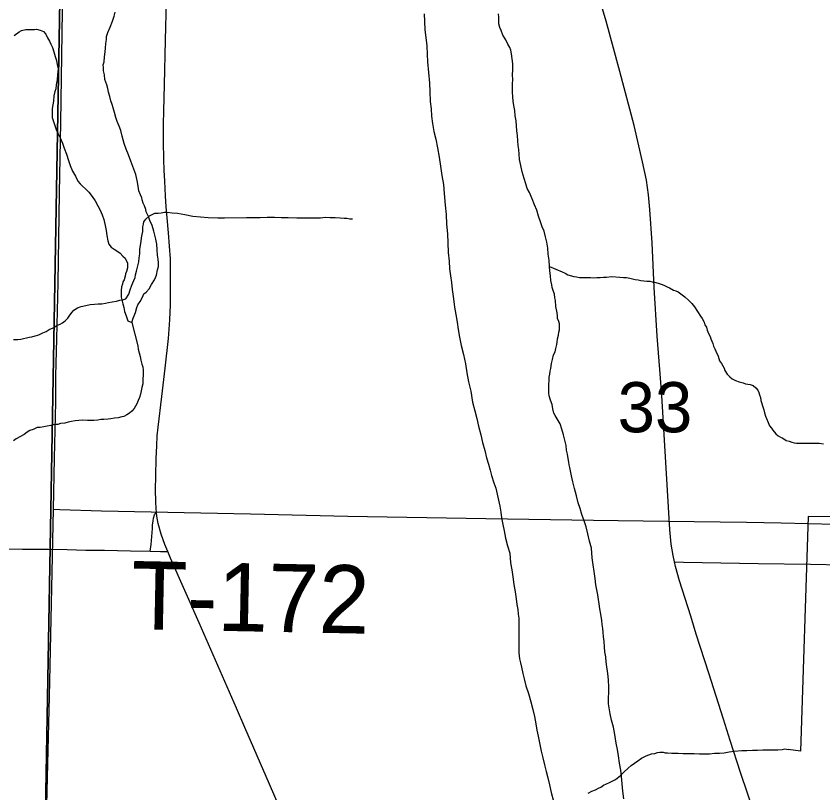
# Model space of a CAD drawing. Extents: x 2.4 to 73.1, y 4.5 to 25.6.
# Drawn here: x 47.0044 to 47.3406, y 18.6804 to 19.0042 of the extents above; entities that cross this region are included whole.
import ezdxf

# ---------------------------------------------------------------- set-up
doc = ezdxf.new("R2010")
doc.units = 0
for name, color, linetype in [('GM_X_County_Road', 7, 'Continuous'), ('GM_X_Major_River', 7, 'Continuous'), ('GM_X_Minor_River', 7, 'Continuous'), ('GM_X_Section', 7, 'Continuous'), ('GM_X_Section_Text', 7, 'Continuous'), ('GM_X_Township_Road', 7, 'Continuous'), ('GM_X_Township_Road_Text', 7, 'Continuous')]:
    doc.layers.add(name, color=color, linetype=linetype)

msp = doc.modelspace()

# ---------------------------------------------------------------- linework, layer by layer
at = {"layer": 'GM_X_County_Road'}
for points in [[(47.0629, 18.79751), (47.06276, 18.7988), (47.06262, 18.80188), (47.06249, 18.80681), (47.06262, 18.81255), (47.06274, 18.81982), (47.06299, 18.82511), (47.06324, 18.82926), (47.06362, 18.83283), (47.06514, 18.84571), (47.06647, 18.85746), (47.06786, 18.86983), (47.06854, 18.87768), (47.06871, 18.88391), (47.06874, 18.89037), (47.0688, 18.89407), (47.06871, 18.89917), (47.06876, 18.90305), (47.06833, 18.90835), (47.06788, 18.91385), (47.06733, 18.92008), (47.06699, 18.92471), (47.06671, 18.92934), (47.06654, 18.93239), (47.06637, 18.93548), (47.06611, 18.93999), (47.06603, 18.94451), (47.06583, 18.95199), (47.06582, 18.95925), (47.06596, 18.96472), (47.06628, 18.97559), (47.0667, 18.99422), (47.06704, 19.01057)], [(47.27873, 18.77671), (47.27815, 18.77941), (47.27742, 18.78404), (47.27685, 18.79025), (47.27346, 18.84609), (47.27262, 18.85692), (47.27153, 18.87086), (47.27036, 18.89104), (47.26944, 18.90966), (47.26855, 18.9236), (47.26794, 18.92976), (47.26704, 18.93588), (47.26548, 18.94347), (47.2619, 18.95858), (47.25602, 18.98112), (47.25026, 19.00209), (47.2472, 19.01252)], [(47.0676, 18.78104), (47.06637, 18.78392), (47.06485, 18.78826), (47.06366, 18.79273), (47.0631, 18.79575), (47.0629, 18.79751)], [(47.1166, 18.66864), (47.10995, 18.68405), (47.09975, 18.70768), (47.09628, 18.71571), (47.08074, 18.75131), (47.06877, 18.77829), (47.0676, 18.78104)], [(47.27873, 18.77671), (47.28257, 18.77663), (47.29034, 18.77646), (47.31364, 18.77606), (47.33539, 18.77575), (47.36179, 18.77524), (47.37422, 18.775), (47.38974, 18.77468), (47.40528, 18.77448), (47.42546, 18.77411), (47.43789, 18.77386), (47.48295, 18.77296), (47.50935, 18.77233), (47.52334, 18.77214), (47.56352, 18.77134)], [(47.3122, 18.67128), (47.30621, 18.68894), (47.30201, 18.70225), (47.29915, 18.71111), (47.29306, 18.73032), (47.28783, 18.7466), (47.28556, 18.75403), (47.28081, 18.76882), (47.27913, 18.77483), (47.27873, 18.77671)]]:
    msp.add_lwpolyline(points, dxfattribs=at)
at = {"layer": 'GM_X_Major_River'}
for points in [[(47.04986, 18.89587), (47.04947, 18.89435), (47.0489, 18.8934), (47.04871, 18.89245), (47.04833, 18.89131), (47.04813, 18.88979), (47.04813, 18.88827), (47.04813, 18.88713), (47.04888, 18.88427), (47.04926, 18.88275), (47.04964, 18.88104), (47.05021, 18.87933), (47.05096, 18.87723), (47.05267, 18.87647), (47.05325, 18.87837), (47.05363, 18.87932), (47.0542, 18.88065), (47.05477, 18.88274), (47.05516, 18.88387), (47.05611, 18.8852), (47.05707, 18.8871), (47.05764, 18.88843), (47.05859, 18.88919), (47.05992, 18.89051), (47.06088, 18.89241), (47.06202, 18.89431), (47.06298, 18.8962), (47.06336, 18.89848), (47.06374, 18.89981), (47.06374, 18.90133), (47.06356, 18.90286), (47.06337, 18.90457), (47.06319, 18.90685), (47.063, 18.90913), (47.06262, 18.91122), (47.06224, 18.91293), (47.06187, 18.91464), (47.06111, 18.91693), (47.06017, 18.91902), (47.0596, 18.92073), (47.05865, 18.92264), (47.05846, 18.92359), (47.05789, 18.92511), (47.05733, 18.92625), (47.05695, 18.92758), (47.05676, 18.92853), (47.05619, 18.92968), (47.05562, 18.93139), (47.05525, 18.93329), (47.05487, 18.93576), (47.05431, 18.93823), (47.05223, 18.94375), (47.05128, 18.94642), (47.05033, 18.9487), (47.04939, 18.95117), (47.04863, 18.95422), (47.04807, 18.9565), (47.04731, 18.9584), (47.04655, 18.96031), (47.04599, 18.96202), (47.04542, 18.96411), (47.04485, 18.96601), (47.04447, 18.96734), (47.04391, 18.96887), (47.04353, 18.97077), (47.04296, 18.97248), (47.04258, 18.974), (47.04221, 18.97552), (47.04183, 18.97667), (47.04145, 18.97781), (47.04126, 18.97971), (47.04089, 18.98142), (47.04089, 18.98275), (47.0407, 18.98389), (47.04108, 18.98522), (47.04128, 18.98731), (47.04147, 18.9894), (47.04167, 18.99092), (47.04186, 18.99282), (47.04205, 18.99453), (47.04205, 18.99567), (47.04263, 18.99738), (47.04358, 18.99966), (47.04454, 19.00212), (47.0453, 19.00421), (47.04569, 19.00592)], [(47.17441, 19.00515), (47.17459, 19.00192), (47.17477, 18.9985), (47.17515, 18.99527), (47.17552, 18.99185), (47.1757, 18.98823), (47.17589, 18.98519), (47.17663, 18.97626), (47.17682, 18.97284), (47.177, 18.96865), (47.17737, 18.96561), (47.17756, 18.96257), (47.17793, 18.95953), (47.1785, 18.9561), (47.17925, 18.95287), (47.18, 18.94926), (47.18076, 18.94545), (47.18132, 18.94165)], [(47.21179, 18.96703), (47.2116, 18.96874), (47.21142, 18.97064), (47.21123, 18.97254), (47.21123, 18.97444), (47.21123, 18.97596), (47.21143, 18.97767), (47.21124, 18.97995), (47.21144, 18.98166), (47.21144, 18.98261), (47.21144, 18.98432), (47.21106, 18.98642), (47.21088, 18.98851), (47.2105, 18.99003), (47.21012, 18.99117), (47.20936, 18.9925), (47.20842, 18.99441), (47.20728, 18.99631), (47.20652, 18.99821), (47.20596, 18.99955), (47.20558, 19.00107), (47.20558, 19.0024), (47.20558, 19.00373), (47.2054, 19.00525)], [(47.00365, 18.99617), (47.00574, 18.99768), (47.00669, 18.99825), (47.00841, 18.99862), (47.00955, 18.99862), (47.01088, 18.99862), (47.01202, 18.99861), (47.01297, 18.9988), (47.01449, 18.99842), (47.01582, 18.99784), (47.01677, 18.9967), (47.01753, 18.99518), (47.01829, 18.99384), (47.01885, 18.99251), (47.01961, 18.99118), (47.02018, 18.98928), (47.02074, 18.98737), (47.02131, 18.98566), (47.0215, 18.98395), (47.02188, 18.98224), (47.02168, 18.97977), (47.02149, 18.97768), (47.0211, 18.97559), (47.02091, 18.97388), (47.02053, 18.97274), (47.02014, 18.97103), (47.01995, 18.96875), (47.01976, 18.96723), (47.01937, 18.96571), (47.01937, 18.96343), (47.01937, 18.96191), (47.02107, 18.95696), (47.02183, 18.95544), (47.02277, 18.95354), (47.02372, 18.95125), (47.02448, 18.94916), (47.02542, 18.94669), (47.02618, 18.94402), (47.02693, 18.94193), (47.02788, 18.93965), (47.02921, 18.93755), (47.03016, 18.93546), (47.0311, 18.93431), (47.03205, 18.93336), (47.03338, 18.93222), (47.03471, 18.93088), (47.03604, 18.92898), (47.03736, 18.92726), (47.0385, 18.92517), (47.03945, 18.92327), (47.04021, 18.92136), (47.04096, 18.91946), (47.04153, 18.91699), (47.04191, 18.91489), (47.04228, 18.9128), (47.04266, 18.91052), (47.04304, 18.90919), (47.04398, 18.90786), (47.04531, 18.90709), (47.04645, 18.90633), (47.04778, 18.90537), (47.04892, 18.90423), (47.04987, 18.90328), (47.05082, 18.90118), (47.05081, 18.89928), (47.05043, 18.89776), (47.05005, 18.89681), (47.04986, 18.89587)], [(47.24565, 18.76982), (47.24527, 18.77268), (47.2449, 18.77553), (47.24452, 18.77838), (47.24415, 18.78237), (47.2434, 18.78542), (47.24264, 18.78846), (47.24189, 18.79131), (47.24113, 18.79379), (47.24018, 18.79645), (47.23943, 18.79892), (47.23867, 18.8014), (47.23792, 18.80425), (47.23716, 18.80729), (47.23641, 18.81015), (47.23584, 18.81262), (47.23546, 18.81471), (47.23509, 18.81604), (47.2349, 18.81718), (47.23471, 18.81833), (47.23452, 18.81985), (47.23414, 18.82156), (47.23377, 18.82327), (47.23358, 18.82517), (47.23301, 18.82745), (47.23245, 18.82974), (47.23188, 18.83202), (47.23113, 18.8343), (47.22904, 18.83773), (47.22847, 18.83868), (47.2281, 18.84058), (47.22772, 18.8423), (47.22715, 18.8442), (47.22658, 18.84591), (47.2264, 18.84705), (47.2264, 18.84838), (47.2264, 18.84971), (47.2264, 18.85085), (47.2266, 18.85218), (47.2266, 18.8537), (47.22679, 18.85503), (47.22698, 18.85617), (47.22718, 18.85731), (47.22756, 18.8594), (47.22794, 18.86111), (47.22833, 18.86301), (47.22909, 18.86434), (47.22928, 18.86567), (47.22967, 18.86738), (47.22986, 18.86833), (47.23005, 18.86966), (47.23043, 18.87118), (47.23063, 18.87251), (47.23082, 18.87346), (47.23082, 18.87441), (47.23082, 18.87593), (47.23063, 18.87688), (47.23007, 18.87821), (47.23007, 18.87935), (47.22988, 18.88049), (47.22932, 18.88316), (47.22913, 18.88563), (47.22894, 18.88677), (47.22875, 18.88829), (47.22819, 18.88981), (47.22781, 18.89114), (47.22762, 18.89228), (47.22724, 18.894), (47.22706, 18.8959), (47.22687, 18.89799), (47.22668, 18.89989), (47.2265, 18.90255), (47.22612, 18.90502), (47.22594, 18.90749), (47.22556, 18.90997), (47.225, 18.91225), (47.22443, 18.91453), (47.22367, 18.91643), (47.22292, 18.91853), (47.22216, 18.92081), (47.2214, 18.92328), (47.22046, 18.92557), (47.21951, 18.92804), (47.21838, 18.93071), (47.21743, 18.93242), (47.21686, 18.93432), (47.21611, 18.9366), (47.21535, 18.93927), (47.21478, 18.94193), (47.21422, 18.9444), (47.21403, 18.94668), (47.21385, 18.94859), (47.21366, 18.9503), (47.21347, 18.9522), (47.21329, 18.95448), (47.2131, 18.95638), (47.21291, 18.95847), (47.21273, 18.96056), (47.21235, 18.96265), (47.21217, 18.96494), (47.21179, 18.96703)], [(47.18132, 18.94165), (47.18188, 18.93785), (47.18245, 18.93404), (47.18282, 18.93024), (47.18319, 18.92549), (47.18357, 18.9215), (47.18375, 18.9175), (47.18412, 18.91351), (47.1843, 18.90971), (47.18449, 18.90572), (47.18486, 18.90211), (47.18504, 18.89887), (47.18542, 18.89602), (47.18579, 18.89317), (47.18617, 18.89032), (47.18673, 18.88633), (47.18711, 18.8829), (47.18767, 18.87986), (47.18824, 18.87663), (47.18861, 18.87359), (47.18917, 18.87035), (47.18993, 18.86693), (47.19087, 18.86312), (47.19163, 18.85932), (47.19219, 18.85552), (47.19294, 18.85171), (47.19389, 18.84791), (47.19464, 18.84335), (47.19558, 18.83973), (47.19634, 18.8365), (47.19709, 18.83327), (47.19804, 18.82965), (47.19879, 18.82642), (47.19973, 18.82318), (47.20049, 18.82014), (47.20124, 18.81748), (47.202, 18.815), (47.20257, 18.81272), (47.20351, 18.80968), (47.20427, 18.80739), (47.20597, 18.79998), (47.20634, 18.7975), (47.20672, 18.79503), (47.20728, 18.79237), (47.20785, 18.78971), (47.20841, 18.78666), (47.20917, 18.78343), (47.21011, 18.78039), (47.21049, 18.77639), (47.21105, 18.77335), (47.21143, 18.7705), (47.2118, 18.76727), (47.21237, 18.76422), (47.21274, 18.76137), (47.21312, 18.7589), (47.21349, 18.75681), (47.21368, 18.75491), (47.21387, 18.75319), (47.21386, 18.75091), (47.21386, 18.74844), (47.21386, 18.74654), (47.21385, 18.74464), (47.21385, 18.74312), (47.21385, 18.74179), (47.21385, 18.74065), (47.21384, 18.7397), (47.21384, 18.73875), (47.21403, 18.73761), (47.21422, 18.73628), (47.21459, 18.73457), (47.21497, 18.73285), (47.21554, 18.73019), (47.2161, 18.72791), (47.21686, 18.72505), (47.21799, 18.72182), (47.21894, 18.7184), (47.21969, 18.71516), (47.22045, 18.71231), (47.22101, 18.70927), (47.22139, 18.7066), (47.22196, 18.70413), (47.22252, 18.70128), (47.22327, 18.69786), (47.22384, 18.695), (47.22459, 18.69215), (47.22535, 18.6893), (47.22592, 18.68663), (47.22667, 18.68378), (47.22743, 18.68055), (47.22837, 18.67693)], [(47.25765, 18.67798), (47.25728, 18.68121), (47.2569, 18.68426), (47.25672, 18.6873), (47.25634, 18.68996), (47.25578, 18.69281), (47.2554, 18.69586), (47.25503, 18.69852), (47.25446, 18.70118), (47.2539, 18.70479), (47.25333, 18.70784), (47.25258, 18.71069), (47.25201, 18.71335), (47.25126, 18.71754), (47.25146, 18.72476), (47.25128, 18.72723), (47.25109, 18.72913), (47.2509, 18.73122), (47.25053, 18.73293), (47.25034, 18.73503), (47.25015, 18.73712), (47.24978, 18.73921), (47.24959, 18.7413), (47.2494, 18.74358), (47.24922, 18.74548), (47.24903, 18.74739), (47.24884, 18.74891), (47.24866, 18.75062), (47.24847, 18.75233), (47.24809, 18.75499), (47.24772, 18.75708), (47.24734, 18.75918), (47.24715, 18.76108), (47.24678, 18.76298), (47.2464, 18.76507), (47.24602, 18.76716), (47.24565, 18.76982)]]:
    msp.add_lwpolyline(points, dxfattribs=at)
at = {"layer": 'GM_X_Minor_River'}
for points in [[(47.00337, 18.86942), (47.00508, 18.86942), (47.00641, 18.8696), (47.00984, 18.87035), (47.01098, 18.87054), (47.01231, 18.87092), (47.01345, 18.87129), (47.01441, 18.87167), (47.01555, 18.87224), (47.01688, 18.8728), (47.01821, 18.87356), (47.01992, 18.87432), (47.02145, 18.87526), (47.02278, 18.87583), (47.02373, 18.8764), (47.02487, 18.87715), (47.02601, 18.87829), (47.02678, 18.87962), (47.02773, 18.88076), (47.02849, 18.8817), (47.03002, 18.88265), (47.03154, 18.88321), (47.03344, 18.88359), (47.03534, 18.88396), (47.03705, 18.88415), (47.03858, 18.88433), (47.0401, 18.88433), (47.04162, 18.88452), (47.04295, 18.88489), (47.04447, 18.88508), (47.04618, 18.88545), (47.0477, 18.88583), (47.04885, 18.88601), (47.05018, 18.88639), (47.05132, 18.88829), (47.0519, 18.89019), (47.05266, 18.89209), (47.05342, 18.89399), (47.054, 18.89531), (47.05419, 18.89645), (47.05457, 18.89797), (47.05553, 18.90177), (47.05572, 18.90348), (47.05592, 18.90519), (47.05592, 18.9069), (47.0563, 18.9088), (47.0565, 18.91032), (47.05669, 18.91184), (47.05688, 18.91317), (47.05727, 18.9145), (47.05727, 18.91545), (47.05727, 18.9164), (47.05746, 18.91754), (47.05765, 18.91849), (47.05842, 18.91963), (47.05994, 18.92095), (47.06108, 18.92152), (47.06223, 18.92209), (47.06356, 18.92208), (47.06489, 18.92227), (47.06622, 18.92246), (47.06736, 18.92245), (47.06945, 18.92226), (47.07173, 18.92206), (47.07477, 18.92148), (47.078, 18.9209), (47.08123, 18.92051), (47.08447, 18.92031), (47.08846, 18.92011), (47.09131, 18.9201), (47.10044, 18.92027), (47.10329, 18.92026), (47.10614, 18.92025), (47.10899, 18.92043), (47.11204, 18.92042), (47.11489, 18.92022), (47.11774, 18.92022), (47.12135, 18.92021), (47.12363, 18.9202), (47.12572, 18.92019), (47.12763, 18.92019), (47.12934, 18.92018), (47.13124, 18.92018), (47.13314, 18.92036), (47.13523, 18.92035)], [(47.13523, 18.92035), (47.13732, 18.92035), (47.13941, 18.92015), (47.14112, 18.91996), (47.14226, 18.91996), (47.14341, 18.91976), (47.14455, 18.91976)], [(47.22668, 18.89989), (47.232, 18.89759), (47.23314, 18.89702), (47.23428, 18.89645), (47.23675, 18.89568), (47.23789, 18.89548), (47.23922, 18.89529), (47.24036, 18.89529), (47.24151, 18.89528), (47.24265, 18.89528), (47.24379, 18.89528), (47.24512, 18.89508), (47.24645, 18.89527), (47.24778, 18.89526), (47.24911, 18.89545), (47.25044, 18.89545), (47.25253, 18.89563), (47.25596, 18.89543), (47.25748, 18.89523), (47.25881, 18.89523), (47.26014, 18.89504), (47.26128, 18.89465), (47.26242, 18.89446), (47.26356, 18.89427), (47.2647, 18.89407), (47.26603, 18.89388), (47.26717, 18.89369), (47.2685, 18.89368), (47.26945, 18.89349), (47.2704, 18.8933), (47.27192, 18.89291), (47.27363, 18.89233), (47.27458, 18.89195), (47.27572, 18.89138), (47.27667, 18.891), (47.27838, 18.89004), (47.27933, 18.88966), (47.28028, 18.88927), (47.28142, 18.88851), (47.28313, 18.88718), (47.28465, 18.88584), (47.28598, 18.8845), (47.28711, 18.88298), (47.28958, 18.87917), (47.29034, 18.87822), (47.29109, 18.8767), (47.29147, 18.87556), (47.29204, 18.8746), (47.29242, 18.87327), (47.29299, 18.87194), (47.29356, 18.87061), (47.29393, 18.86966), (47.29431, 18.8687), (47.29469, 18.86775), (47.29507, 18.86661), (47.29564, 18.86547), (47.29601, 18.86452), (47.29696, 18.86242), (47.29753, 18.86052), (47.29829, 18.85938), (47.29886, 18.85843), (47.29942, 18.85747), (47.2998, 18.85652), (47.30075, 18.855), (47.30189, 18.85386), (47.30284, 18.85309), (47.30417, 18.85233), (47.30569, 18.85175), (47.3074, 18.85137), (47.30835, 18.85099), (47.3093, 18.85079), (47.31025, 18.8506), (47.31158, 18.85022), (47.31272, 18.84926), (47.31348, 18.84831), (47.31386, 18.84736), (47.31423, 18.84641), (47.31461, 18.84527), (47.3148, 18.84393), (47.31518, 18.84279), (47.31537, 18.84184), (47.31593, 18.84013), (47.31631, 18.8388), (47.31669, 18.83746), (47.31707, 18.83651), (47.31783, 18.8348), (47.31839, 18.83347), (47.31915, 18.83252), (47.31972, 18.83156), (47.32105, 18.83004), (47.322, 18.82928), (47.32295, 18.8287), (47.3239, 18.82832), (47.32523, 18.82737), (47.32656, 18.82698), (47.3277, 18.8266), (47.32865, 18.82641), (47.3296, 18.82621), (47.33074, 18.82621), (47.33169, 18.82621)], [(47.05267, 18.87647), (47.05513, 18.86677), (47.05531, 18.86544), (47.05569, 18.86392), (47.05607, 18.86239), (47.05645, 18.86087), (47.05682, 18.85916), (47.0572, 18.85802), (47.05739, 18.85669), (47.05739, 18.85555), (47.05739, 18.85422), (47.05719, 18.85327), (47.05719, 18.85194), (47.05719, 18.85099), (47.05681, 18.84947), (47.05623, 18.84662), (47.05585, 18.84529), (47.05527, 18.84396), (47.0547, 18.84263), (47.05356, 18.84073), (47.0526, 18.8396), (47.05165, 18.83865), (47.05051, 18.83808), (47.04937, 18.83733), (47.04842, 18.83714), (47.0469, 18.83676), (47.04537, 18.83658), (47.04385, 18.83639), (47.04271, 18.83621), (47.041, 18.83602), (47.03967, 18.83603), (47.03853, 18.83584), (47.03682, 18.83565), (47.03549, 18.83566), (47.03416, 18.83566), (47.03206, 18.83586), (47.03054, 18.83567), (47.02902, 18.83549), (47.0275, 18.8353), (47.02617, 18.83493), (47.02465, 18.83455), (47.02294, 18.83437), (47.02179, 18.83399), (47.02084, 18.83399), (47.01989, 18.8338), (47.01894, 18.83362), (47.01742, 18.83324), (47.0159, 18.83306), (47.01438, 18.83268), (47.01324, 18.83269), (47.01152, 18.83193), (47.01019, 18.83155), (47.00905, 18.8308), (47.00772, 18.82985), (47.00448, 18.82796), (47.00334, 18.8272)], [(47.40075, 18.87416), (47.3987, 18.79472), (47.33444, 18.79567), (47.33121, 18.69779)], [(47.33169, 18.82621), (47.33283, 18.8262), (47.33397, 18.8262), (47.3353, 18.8262), (47.33644, 18.82619), (47.33777, 18.82619), (47.3391, 18.82618), (47.34082, 18.82599)], [(47.25171, 18.68472), (47.25304, 18.68547), (47.25418, 18.68604), (47.25628, 18.68774), (47.2578, 18.68926), (47.25952, 18.69078), (47.26066, 18.69191), (47.26351, 18.69381), (47.26504, 18.69494), (47.26694, 18.69589), (47.26808, 18.69626), (47.26922, 18.69664), (47.27056, 18.69683), (47.2717, 18.6972), (47.27265, 18.69739), (47.27398, 18.69739), (47.27493, 18.69719), (47.27588, 18.69719), (47.27759, 18.697), (47.28025, 18.69699), (47.28234, 18.69679), (47.28462, 18.69679), (47.28691, 18.69678), (47.28919, 18.69677), (47.29128, 18.69677), (47.29337, 18.69676), (47.29546, 18.69694), (47.29755, 18.69694), (47.29946, 18.69712), (47.30155, 18.6975), (47.30364, 18.69787), (47.30687, 18.69805), (47.30896, 18.69805), (47.31125, 18.69823), (47.31334, 18.69822), (47.31562, 18.69841), (47.31771, 18.6984), (47.3198, 18.69839), (47.32189, 18.69839), (47.3236, 18.69857), (47.32475, 18.69876), (47.32616, 18.69855)], [(47.33121, 18.69779), (47.33121, 18.69779), (47.32616, 18.69855)], [(47.24277, 18.68037), (47.24429, 18.68113), (47.24581, 18.68169), (47.24714, 18.68245), (47.24809, 18.68283), (47.24924, 18.68358), (47.25038, 18.68415), (47.25171, 18.68472)]]:
    msp.add_lwpolyline(points, dxfattribs=at)
at = {"layer": 'GM_X_Section'}
for points in [[(47.02331, 19.04995), (47.0144, 18.54724), (46.5083, 18.5566), (46.52121, 19.06037)], [(47.52789, 19.04042), (47.51592, 18.53684), (47.0144, 18.54724), (47.02331, 19.04995)]]:
    msp.add_lwpolyline(points, close=True, dxfattribs=at)
at = {"layer": 'GM_X_Township_Road'}
for points in [[(47.02, 18.79864), (47.02046, 18.82002), (47.0209, 18.84333), (47.02091, 18.85422), (47.02134, 18.86976), (47.02195, 18.89306), (47.02255, 18.93037), (47.02311, 18.95989), (47.02384, 19.01585), (47.0243, 19.03606), (47.02459, 19.05112)], [(47.01396, 18.5476), (47.01423, 18.56362), (47.01483, 18.58538), (47.01538, 18.60868), (47.01573, 18.62111), (47.01671, 18.65996), (47.01717, 18.67549), (47.01758, 18.69259), (47.01832, 18.72056), (47.01915, 18.75941), (47.02, 18.79864)], [(47.02, 18.79864), (47.02268, 18.79855), (47.03996, 18.79802), (47.10211, 18.79672), (47.1426, 18.79583), (47.20021, 18.79478), (47.24507, 18.79406), (47.27597, 18.79366), (47.30877, 18.79333), (47.32319, 18.79298)], [(47.06023, 18.78117), (47.06073, 18.78392), (47.06088, 18.78568), (47.06118, 18.79066), (47.06127, 18.79209), (47.06147, 18.79381), (47.06167, 18.79496), (47.06215, 18.79627), (47.0629, 18.79751)], [(47.32319, 18.79298), (47.357, 18.79217), (47.37722, 18.79168), (47.37772, 18.79167)], [(47.00093, 18.7821), (47.00712, 18.78207), (47.01797, 18.78205), (47.02573, 18.78191), (47.03349, 18.78166), (47.04125, 18.78155), (47.05212, 18.7813), (47.06023, 18.78117)], [(47.06023, 18.78117), (47.06452, 18.78109), (47.0676, 18.78104)]]:
    msp.add_lwpolyline(points, dxfattribs=at)

# ---------------------------------------------------------------- texts
at = {"layer": 'GM_X_Section_Text'}
msp.add_text('33', height=0.020928, rotation=0, dxfattribs=at).set_placement((47.25505, 18.83074))
at = {"layer": 'GM_X_Township_Road_Text'}
msp.add_text('T-172', height=0.028409, rotation=358.8762, dxfattribs=at).set_placement((47.05221, 18.74871))

doc.saveas('drawing.dxf')
